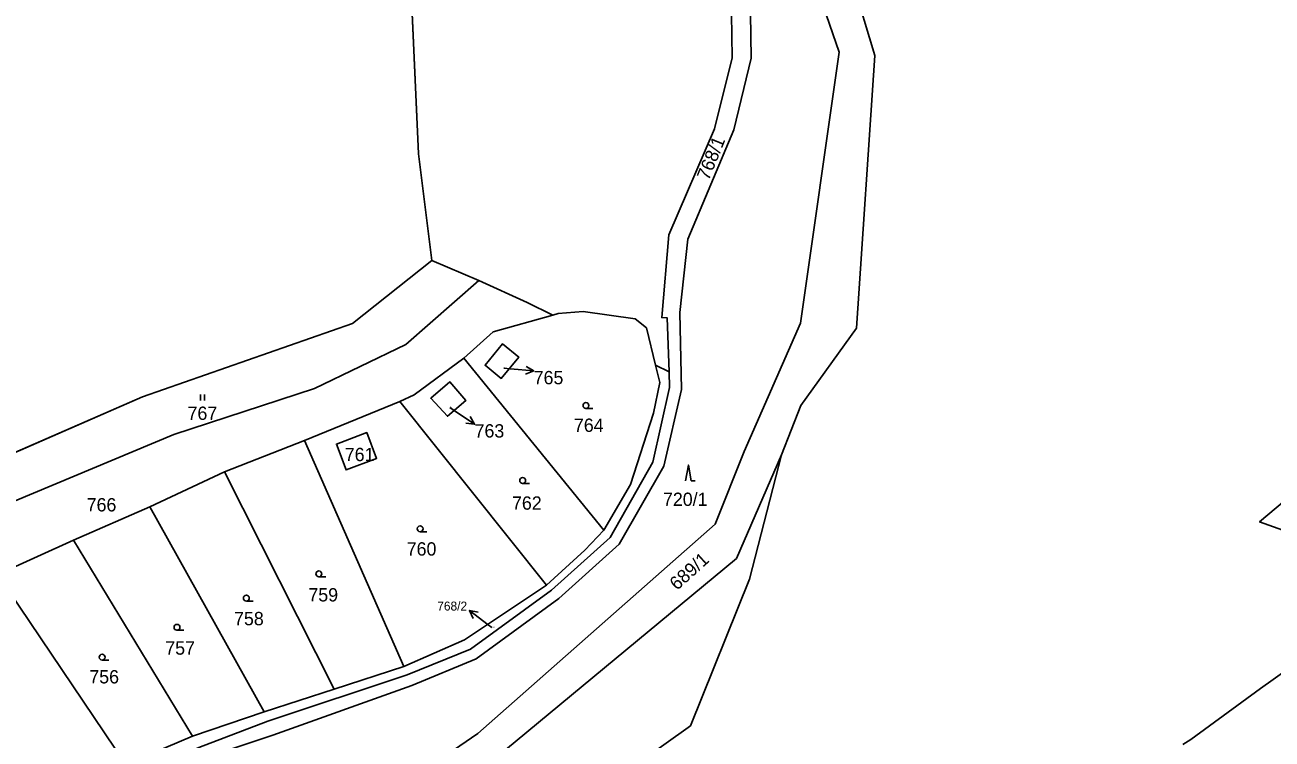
# Model space of a CAD drawing. Extents: x -598233 to -596890, y -1157848 to -1156431.
# Drawn here: x -597365.8 to -597206.5, y -1157143.3 to -1157052.1 of the extents above; entities that cross this region are included whole.
import ezdxf

# ---------------------------------------------------------------- set-up
doc = ezdxf.new("R2010")
doc.units = 0
for name, color, linetype in [('Level 1', 7, 'Continuous'), ('Level 4', 7, 'Continuous'), ('Level 5', 7, 'Continuous'), ('Level 57', 7, 'Continuous'), ('Level 60', 7, 'Continuous'), ('Vrstva 54', 7, 'Continuous'), ('Vrstva 60', 7, 'Continuous')]:
    doc.layers.add(name, color=color, linetype=linetype)

msp = doc.modelspace()

# ---------------------------------------------------------------- linework, layer by layer
at = {"layer": 'Level 1'}
for points in [[(-597352.98, -1156781.78), (-597351.14, -1156788.98), (-597350.85, -1156790.02), (-597349.99, -1156803.32), (-597352.22, -1156815.94), (-597355.53, -1156830.13), (-597359.3, -1156851.45), (-597357.41, -1156870.91), (-597352.65, -1156887.77), (-597341.75, -1156910.83), (-597324.77, -1156940.32), (-597312.64, -1156955.18), (-597301.74, -1156975.75), (-597294.59, -1156991.63), (-597282.12, -1157016.64), (-597260.07, -1157046.49), (-597257.21, -1157055.98), (-597259.55, -1157090.81), (-597266.67, -1157100.7), (-597269.15, -1157107.01)], [(-597283.52, -1157096.39), (-597283.74, -1157089.5), (-597284.44, -1157089.46), (-597283.54, -1157078.89), (-597277.71, -1157065.35), (-597275.45, -1157056.28), (-597275.62, -1157045), (-597274.21, -1157034.49)], [(-597420.41, -1157220.01), (-597407.32, -1157195.13), (-597399.45, -1157182.8), (-597380.53, -1157168.45), (-597380.82, -1157168.06), (-597367.96, -1157158.55), (-597342.68, -1157145.66), (-597334.13, -1157142.8), (-597316.39, -1157136.47), (-597308.16, -1157133.06), (-597297.58, -1157125.35), (-597289.89, -1157118.41), (-597284.19, -1157108.45), (-597281.93, -1157098.65), (-597282.12, -1157088.82), (-597281.12, -1157079.45), (-597275.24, -1157065.47), (-597273.04, -1157056.33), (-597273.21, -1157044.87), (-597272.14, -1157037.1)], [(-597272.14, -1157037.1), (-597265.05, -1157046.04), (-597261.79, -1157055.57), (-597266.72, -1157090.16), (-597273.93, -1157106.57), (-597277.61, -1157115.85), (-597307.94, -1157142.59), (-597335.53, -1157161.51), (-597340.31, -1157166.32), (-597340.61, -1157167.15), (-597344.04, -1157169.58)], [(-597450.24, -1157168.12), (-597429.64, -1157145.11), (-597411.66, -1157129.43), (-597398.16, -1157121.72), (-597386.77, -1157115.26), (-597350.78, -1157099.58), (-597323.95, -1157090.2), (-597313.81, -1157082.16), (-597315.54, -1157068.55), (-597316.36, -1157049.69)], [(-597313.81, -1157082.16), (-597315.54, -1157068.55), (-597316.36, -1157049.69)], [(-597411.66, -1157129.43), (-597398.16, -1157121.72), (-597386.77, -1157115.26), (-597350.78, -1157099.58), (-597323.95, -1157090.2), (-597313.81, -1157082.16)], [(-597307.81, -1157084.74), (-597313.81, -1157082.16)], [(-597307.81, -1157084.74), (-597317.13, -1157092.88), (-597328.8, -1157098.51), (-597346.8, -1157104.38), (-597369.95, -1157114.08)], [(-597307.81, -1157084.74), (-597301.66, -1157087.52), (-597298.35, -1157089.14)], [(-597298.35, -1157089.14), (-597297.69, -1157088.95), (-597294.49, -1157088.67), (-597287.85, -1157089.62), (-597286.38, -1157090.79), (-597285.24, -1157095.55)], [(-597309.72, -1157094.65), (-597305.98, -1157091.3), (-597298.35, -1157089.14)], [(-597302.72, -1157094.5), (-597304.95, -1157097.23), (-597307.02, -1157095.54), (-597304.79, -1157092.81), (-597302.72, -1157094.5)], [(-597317.89, -1157100.18), (-597316.07, -1157099.31), (-597309.72, -1157094.65)], [(-597291.86, -1157116.61), (-597309.72, -1157094.65)], [(-597351.85, -1157148.1), (-597343.59, -1157144.39), (-597334.76, -1157141.01), (-597316.98, -1157135.11), (-597308.9, -1157131.83), (-597298.55, -1157124.28), (-597291.05, -1157117.54), (-597285.6, -1157107.91), (-597283.46, -1157098.39), (-597283.52, -1157096.39)], [(-597285.24, -1157095.55), (-597284.71, -1157097.77), (-597285.51, -1157101.67), (-597288.44, -1157110.8), (-597291.86, -1157116.61)], [(-597283.52, -1157096.39), (-597285.24, -1157095.55)], [(-597313.95, -1157099.76), (-597311.5, -1157097.67), (-597309.46, -1157100.05), (-597311.82, -1157102.07), (-597313.95, -1157099.76)], [(-597330.11, -1157105.15), (-597317.89, -1157100.18)], [(-597317.89, -1157100.18), (-597299.16, -1157123.62)], [(-597324.77, -1157108.92), (-597320.89, -1157107.45), (-597322.14, -1157104.14), (-597326.02, -1157105.61), (-597324.77, -1157108.92)], [(-597340.32, -1157109.16), (-597330.11, -1157105.15)], [(-597317.39, -1157134.04), (-597330.11, -1157105.15)], [(-597188.07, -1157122.72), (-597208.06, -1157115.57), (-597196.38, -1157105.73), (-597196.26, -1157105.54)], [(-597269.15, -1157107.01), (-597274.89, -1157120.22), (-597305.88, -1157145.91), (-597336.09, -1157167.23), (-597337.03, -1157167.99), (-597340.73, -1157170.84)], [(-597331.54, -1157175.75), (-597322.73, -1157169.4), (-597323.3, -1157168.1), (-597316.26, -1157165.22), (-597300.02, -1157155.33), (-597280.79, -1157141.61), (-597273.23, -1157122.89), (-597269.15, -1157107.01)], [(-597349.85, -1157113.62), (-597340.32, -1157109.16)], [(-597326.31, -1157136.94), (-597340.32, -1157109.16)], [(-597359.61, -1157117.9), (-597349.85, -1157113.62)], [(-597349.85, -1157113.62), (-597335.26, -1157139.83)], [(-597291.86, -1157116.61), (-597294.28, -1157119.17), (-597299.16, -1157123.62)], [(-597369.32, -1157122.27), (-597359.61, -1157117.9)], [(-597344.41, -1157142.92), (-597359.61, -1157117.9)], [(-597369.32, -1157122.27), (-597352.91, -1157146.54)], [(-597317.39, -1157134.04), (-597309.65, -1157130.62), (-597299.16, -1157123.62)], [(-597188.07, -1157122.72), (-597207.94, -1157136.83), (-597216.86, -1157143.37), (-597217.87, -1157144)], [(-597326.31, -1157136.94), (-597317.39, -1157134.04)], [(-597335.26, -1157139.83), (-597326.31, -1157136.94)], [(-597344.41, -1157142.92), (-597335.26, -1157139.83)], [(-597352.91, -1157146.54), (-597344.41, -1157142.92)]]:
    msp.add_lwpolyline(points, dxfattribs=at)
at = {"layer": 'Level 5'}
for p, q in [((-597343.38, -1157100.04), (-597343.38, -1157099.29)), ((-597342.88, -1157100.04), (-597342.88, -1157099.29)), ((-597294.13, -1157101.08), (-597293.26, -1157101.08)), ((-597302.22, -1157110.66), (-597301.34, -1157110.66)), ((-597315.32, -1157116.82), (-597314.45, -1157116.82)), ((-597328.25, -1157122.57), (-597327.38, -1157122.57)), ((-597337.52, -1157125.67), (-597336.65, -1157125.67)), ((-597346.38, -1157129.4), (-597345.51, -1157129.4)), ((-597355.95, -1157133.22), (-597355.08, -1157133.22))]:
    msp.add_line(p, q, dxfattribs=at)
msp.add_lwpolyline([(-597281.42, -1157110.31), (-597281.04, -1157108.31), (-597280.67, -1157110.31), (-597280.17, -1157110.31)], dxfattribs=at)
for centre in [(-597294.13, -1157100.7), (-597302.22, -1157110.28), (-597315.32, -1157116.44), (-597328.25, -1157122.19), (-597337.52, -1157125.29), (-597346.38, -1157129.02), (-597355.95, -1157132.84)]:
    msp.add_circle(centre, 0.375, dxfattribs=at)
at = {"layer": 'Level 57'}
for p, q in [((-597304.63, -1157095.92), (-597303.8, -1157096)), ((-597303.8, -1157096), (-597300.81, -1157096.28)), ((-597311.5, -1157100.95), (-597310.84, -1157101.4)), ((-597310.84, -1157101.4), (-597308.36, -1157103.08)), ((-597306.63, -1157128.69), (-597309.02, -1157126.88)), ((-597306.15, -1157129.05), (-597306.63, -1157128.69))]:
    msp.add_line(p, q, dxfattribs=at)
for points in [[(-597301.76, -1157095.69), (-597300.81, -1157096.28), (-597301.85, -1157096.68)], [(-597308.91, -1157102.1), (-597308.36, -1157103.08), (-597309.47, -1157102.93)], [(-597308.52, -1157127.88), (-597309.02, -1157126.88), (-597307.92, -1157127.08)]]:
    msp.add_lwpolyline(points, dxfattribs=at)
at = {"layer": 'Level 60'}
for points in [[(-597352.65, -1156887.77), (-597341.75, -1156910.83), (-597324.77, -1156940.32), (-597312.64, -1156955.18), (-597301.74, -1156975.75), (-597294.59, -1156991.63), (-597282.12, -1157016.64), (-597260.07, -1157046.49), (-597257.21, -1157055.98), (-597259.55, -1157090.81), (-597266.67, -1157100.7), (-597269.15, -1157107.01), (-597274.89, -1157120.22), (-597305.88, -1157145.91)], [(-597335.53, -1157161.51), (-597307.94, -1157142.59), (-597277.61, -1157115.85), (-597273.93, -1157106.57), (-597266.72, -1157090.16), (-597261.79, -1157055.57), (-597265.05, -1157046.04), (-597272.14, -1157037.1), (-597274.21, -1157034.49), (-597286.04, -1157019.58), (-597297.88, -1156994.09), (-597305.02, -1156978.21), (-597316.48, -1156958.06), (-597329.57, -1156942.78), (-597346.03, -1156913.02), (-597357.1, -1156890.05)], [(-597390.17, -1156998.02), (-597360.03, -1157016.65), (-597321.33, -1157045.93), (-597316.36, -1157049.69), (-597315.54, -1157068.55), (-597313.81, -1157082.16), (-597323.95, -1157090.2), (-597350.78, -1157099.58), (-597386.77, -1157115.26)], [(-597342.68, -1157145.66), (-597334.13, -1157142.8), (-597316.39, -1157136.47), (-597308.16, -1157133.06), (-597297.58, -1157125.35), (-597289.89, -1157118.41), (-597284.19, -1157108.45), (-597281.93, -1157098.65), (-597282.12, -1157088.82), (-597281.12, -1157079.45), (-597275.24, -1157065.47), (-597273.04, -1157056.33), (-597273.21, -1157044.87), (-597272.14, -1157037.1), (-597265.05, -1157046.04), (-597261.79, -1157055.57), (-597266.72, -1157090.16), (-597273.93, -1157106.57), (-597277.61, -1157115.85), (-597307.94, -1157142.59), (-597335.53, -1157161.51)], [(-597343.59, -1157144.39), (-597334.76, -1157141.01), (-597316.98, -1157135.11), (-597308.9, -1157131.83), (-597298.55, -1157124.28), (-597291.05, -1157117.54), (-597285.6, -1157107.91), (-597283.46, -1157098.39), (-597283.52, -1157096.39), (-597283.74, -1157089.5), (-597284.44, -1157089.46), (-597283.54, -1157078.89), (-597277.71, -1157065.35), (-597275.45, -1157056.28), (-597275.62, -1157045)], [(-597273.21, -1157044.87), (-597273.04, -1157056.33), (-597275.24, -1157065.47), (-597281.12, -1157079.45), (-597282.12, -1157088.82), (-597281.93, -1157098.65), (-597284.19, -1157108.45), (-597289.89, -1157118.41), (-597297.58, -1157125.35), (-597308.16, -1157133.06), (-597316.39, -1157136.47), (-597334.13, -1157142.8), (-597342.68, -1157145.66)], [(-597275.62, -1157045), (-597275.45, -1157056.28), (-597277.71, -1157065.35), (-597283.54, -1157078.89), (-597284.44, -1157089.46), (-597283.74, -1157089.5), (-597283.52, -1157096.39), (-597285.24, -1157095.55), (-597286.38, -1157090.79), (-597287.85, -1157089.62), (-597294.49, -1157088.67), (-597297.69, -1157088.95), (-597298.35, -1157089.14), (-597301.66, -1157087.52), (-597307.81, -1157084.74), (-597313.81, -1157082.16), (-597315.54, -1157068.55), (-597316.36, -1157049.69)], [(-597216.86, -1157143.37), (-597207.94, -1157136.83), (-597188.07, -1157122.72), (-597161.85, -1157097.07), (-597160.15, -1157096.65), (-597158.01, -1157094.85), (-597153.51, -1157088.92), (-597127.01, -1157063), (-597134.42, -1157071.89), (-597140.1, -1157080.14), (-597162.55, -1157102.19), (-597163.96, -1157102.36), (-597167.36, -1157106.91), (-597173.58, -1157113.03), (-597176.41, -1157113.58), (-597178.8, -1157116.14), (-597177.71, -1157117.08), (-597185.19, -1157124.43), (-597185.49, -1157124.73), (-597188.8, -1157128.06), (-597211.11, -1157150.41)]]:
    msp.add_lwpolyline(points, dxfattribs=at)
for points in [[(-597313.81, -1157082.16), (-597307.81, -1157084.74), (-597317.13, -1157092.88), (-597328.8, -1157098.51), (-597346.8, -1157104.38), (-597369.95, -1157114.08), (-597390.96, -1157122.26), (-597411.66, -1157129.43), (-597398.16, -1157121.72), (-597386.77, -1157115.26), (-597350.78, -1157099.58), (-597323.95, -1157090.2)], [(-597307.81, -1157084.74), (-597301.66, -1157087.52), (-597298.35, -1157089.14), (-597305.98, -1157091.3), (-597309.72, -1157094.65), (-597316.07, -1157099.31), (-597317.89, -1157100.18), (-597330.11, -1157105.15), (-597340.32, -1157109.16), (-597349.85, -1157113.62), (-597359.61, -1157117.9), (-597369.32, -1157122.27), (-597389.93, -1157131.92), (-597403.46, -1157139.6), (-597415.52, -1157146.8), (-597418.47, -1157143.66), (-597407.09, -1157135.08), (-597393.69, -1157127.25), (-597369.95, -1157114.08), (-597346.8, -1157104.38), (-597328.8, -1157098.51), (-597317.13, -1157092.88)], [(-597294.49, -1157088.67), (-597287.85, -1157089.62), (-597286.38, -1157090.79), (-597285.24, -1157095.55), (-597284.71, -1157097.77), (-597285.51, -1157101.67), (-597288.44, -1157110.8), (-597291.86, -1157116.61), (-597309.72, -1157094.65), (-597305.98, -1157091.3), (-597298.35, -1157089.14), (-597297.69, -1157088.95)], [(-597304.95, -1157097.23), (-597302.72, -1157094.5), (-597304.79, -1157092.81), (-597307.02, -1157095.54)], [(-597302.72, -1157094.5), (-597304.95, -1157097.23), (-597307.02, -1157095.54), (-597304.79, -1157092.81)], [(-597291.86, -1157116.61), (-597294.28, -1157119.17), (-597299.16, -1157123.62), (-597317.89, -1157100.18), (-597316.07, -1157099.31), (-597309.72, -1157094.65)], [(-597352.91, -1157146.54), (-597344.41, -1157142.92), (-597335.26, -1157139.83), (-597326.31, -1157136.94), (-597317.39, -1157134.04), (-597309.65, -1157130.62), (-597299.16, -1157123.62), (-597294.28, -1157119.17), (-597291.86, -1157116.61), (-597288.44, -1157110.8), (-597285.51, -1157101.67), (-597284.71, -1157097.77), (-597285.24, -1157095.55), (-597283.52, -1157096.39), (-597283.46, -1157098.39), (-597285.6, -1157107.91), (-597291.05, -1157117.54), (-597298.55, -1157124.28), (-597308.9, -1157131.83), (-597316.98, -1157135.11), (-597334.76, -1157141.01), (-597343.59, -1157144.39), (-597351.85, -1157148.1)], [(-597188.07, -1157122.72), (-597208.06, -1157115.57), (-597196.38, -1157105.73), (-597196.26, -1157105.54), (-597195.13, -1157106.68), (-597194.2, -1157107.63), (-597191.84, -1157110.04), (-597189.48, -1157112.43), (-597187.12, -1157114.84), (-597185.67, -1157116.31), (-597184.76, -1157117.24), (-597180.85, -1157113.3), (-597181.75, -1157112.39), (-597175.59, -1157106.19), (-597171.77, -1157102.35), (-597171, -1157101.57), (-597167.17, -1157097.72), (-597165.83, -1157096.37), (-597161.85, -1157097.07)], [(-597311.5, -1157097.67), (-597313.95, -1157099.76), (-597311.82, -1157102.07), (-597309.46, -1157100.05)], [(-597313.95, -1157099.76), (-597311.5, -1157097.67), (-597309.46, -1157100.05), (-597311.82, -1157102.07)], [(-597309.65, -1157130.62), (-597317.39, -1157134.04), (-597330.11, -1157105.15), (-597317.89, -1157100.18), (-597299.16, -1157123.62)], [(-597324.77, -1157108.92), (-597320.89, -1157107.45), (-597322.14, -1157104.14), (-597326.02, -1157105.61)], [(-597320.89, -1157107.45), (-597324.77, -1157108.92), (-597326.02, -1157105.61), (-597322.14, -1157104.14)], [(-597326.31, -1157136.94), (-597340.32, -1157109.16), (-597330.11, -1157105.15), (-597317.39, -1157134.04)], [(-597316.26, -1157165.22), (-597323.3, -1157168.1), (-597322.73, -1157169.4), (-597331.54, -1157175.75), (-597330.89, -1157174.58), (-597340.73, -1157170.84), (-597337.03, -1157167.99), (-597336.09, -1157167.23), (-597305.88, -1157145.91), (-597274.89, -1157120.22), (-597269.15, -1157107.01), (-597273.23, -1157122.89), (-597280.79, -1157141.61), (-597300.02, -1157155.33)], [(-597326.31, -1157136.94), (-597335.26, -1157139.83), (-597349.85, -1157113.62), (-597340.32, -1157109.16)], [(-597335.26, -1157139.83), (-597344.41, -1157142.92), (-597359.61, -1157117.9), (-597349.85, -1157113.62)], [(-597344.41, -1157142.92), (-597352.91, -1157146.54), (-597369.32, -1157122.27), (-597359.61, -1157117.9)], [(-597403.46, -1157139.6), (-597389.93, -1157131.92), (-597369.32, -1157122.27), (-597352.91, -1157146.54), (-597351.85, -1157148.1), (-597368.85, -1157157.16), (-597381.69, -1157166.63), (-597381.96, -1157166.26), (-597401.12, -1157180.72), (-597410, -1157194.72), (-597411.46, -1157197.37), (-597419.9, -1157203.55), (-597411.62, -1157189.83), (-597434.59, -1157167.79), (-597422.79, -1157153.6), (-597415.52, -1157146.8)]]:
    msp.add_lwpolyline(points, close=True, dxfattribs=at)
at = {"layer": 'Vrstva 54'}
for p, q in [((-597316.36, -1157049.69), (-597315.54, -1157068.55)), ((-597315.54, -1157068.55), (-597313.81, -1157082.16)), ((-597313.81, -1157082.16), (-597323.95, -1157090.2)), ((-597323.95, -1157090.2), (-597350.78, -1157099.58)), ((-597350.78, -1157099.58), (-597386.77, -1157115.26))]:
    msp.add_line(p, q, dxfattribs=at)
at = {"layer": 'Vrstva 60'}
for points in [[(-597352.65, -1156887.77), (-597341.75, -1156910.83), (-597324.77, -1156940.32), (-597312.64, -1156955.18), (-597301.74, -1156975.75), (-597294.59, -1156991.63), (-597282.12, -1157016.64), (-597260.07, -1157046.49), (-597257.21, -1157055.98), (-597259.55, -1157090.81), (-597266.67, -1157100.7), (-597269.15, -1157107.01), (-597273.23, -1157122.89), (-597280.79, -1157141.61), (-597300.02, -1157155.33)], [(-597316.57, -1157044.86), (-597315.54, -1157068.55), (-597313.81, -1157082.16), (-597323.95, -1157090.2), (-597350.78, -1157099.58), (-597386.77, -1157115.26)], [(-597386.77, -1157115.26), (-597350.78, -1157099.58), (-597323.95, -1157090.2), (-597313.81, -1157082.16), (-597315.54, -1157068.55), (-597316.57, -1157044.86)], [(-597216.86, -1157143.37), (-597207.94, -1157136.83), (-597188.07, -1157122.72), (-597208.06, -1157115.57), (-597196.38, -1157105.73)]]:
    msp.add_lwpolyline(points, dxfattribs=at)

# ---------------------------------------------------------------- texts
at = {"layer": 'Level 4'}
for s, height, p in [('765', 0.1, (-597304.63, -1157095.92)), ('767', 1.7, (-597345.03, -1157102.53)), ('763', 0.1, (-597311.5, -1157100.95)), ('764', 1.7, (-597295.67, -1157104.06)), ('761', 1.7, (-597324.94, -1157107.8)), ('766', 1.7, (-597357.92, -1157114.22)), ('762', 1.7, (-597303.58, -1157114)), ('720/1', 1.7, (-597284.29, -1157113.52)), ('760', 1.7, (-597317.03, -1157119.86)), ('759', 1.7, (-597329.59, -1157125.72)), ('758', 1.7, (-597339.09, -1157128.76)), ('768/2', 0.1, (-597306.15, -1157129.05)), ('757', 1.7, (-597347.88, -1157132.52)), ('756', 1.7, (-597357.58, -1157136.19))]:
    msp.add_text(s, height=height, dxfattribs=at).set_placement(p)
at = {"layer": 'Level 57'}
for s, rotation, p in [('768/1', 67.7938, (-597278.45, -1157072.04)), ('689/1', 41.9471, (-597282.5, -1157124.38))]:
    msp.add_text(s, height=1.7, rotation=rotation, dxfattribs=at).set_placement(p)
for s, height, p in [('765', 1.7, (-597300.81, -1157097.98)), ('763', 1.7, (-597308.36, -1157104.78)), ('768/2', 1.14, (-597313.13, -1157126.88))]:
    msp.add_text(s, height=height, dxfattribs=at).set_placement(p)

doc.saveas('drawing.dxf')
